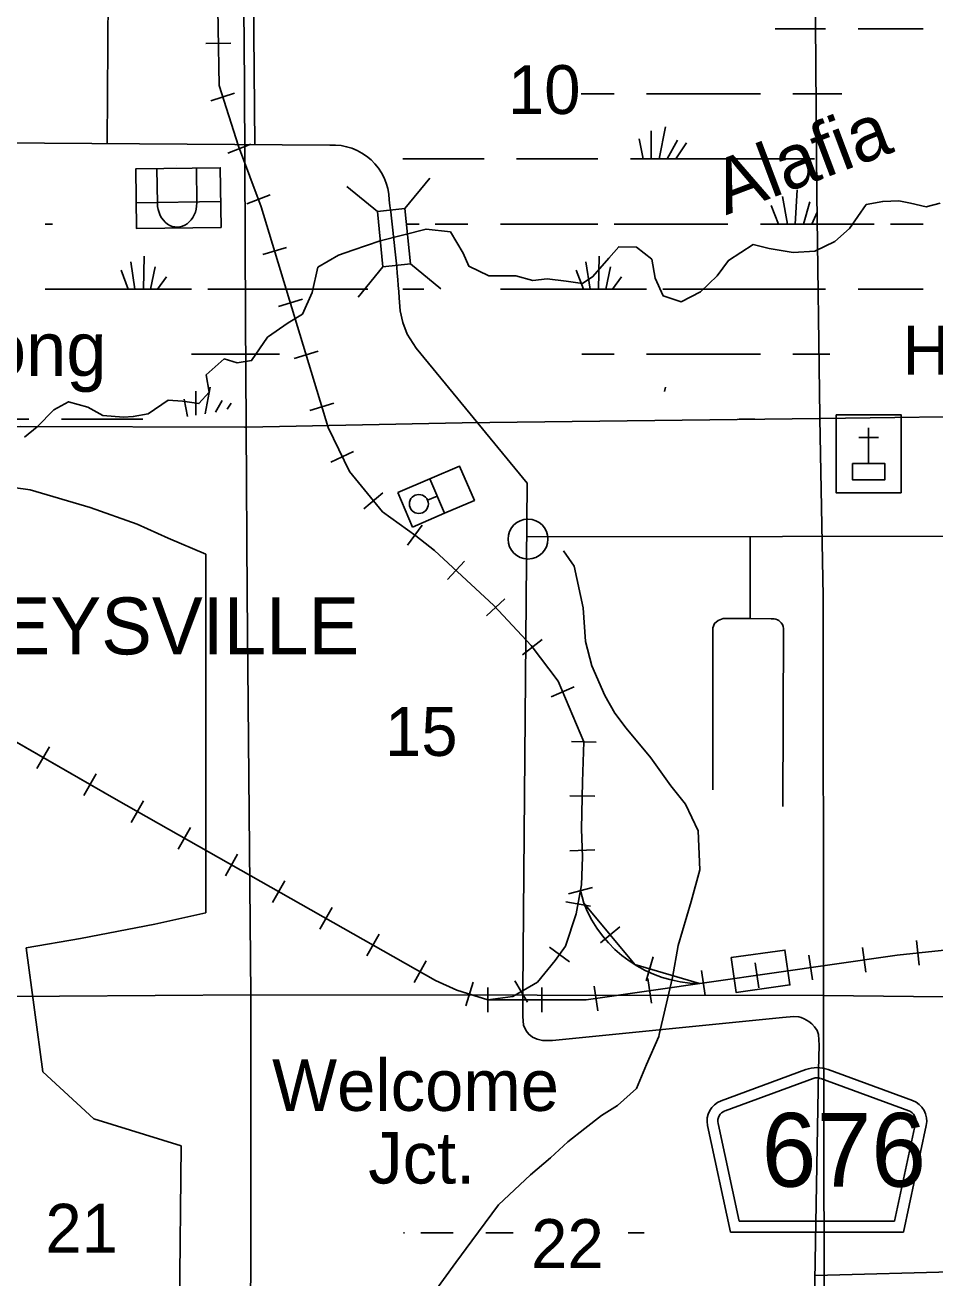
# Model space of a CAD drawing. Extents: x 380424 to 701066, y 1117407 to 1412949.
# Drawn here: x 620456 to 628852, y 1281101 to 1292654 of the extents above; entities that cross this region are included whole.
import ezdxf

# ---------------------------------------------------------------- set-up
doc = ezdxf.new("R2010")
doc.units = 0
for name, color, linetype in [('Bridges and Drawbridges County Highways', 7, 'Continuous'), ('Communities and Subdivisions Names without Post Office', 7, 'Continuous'), ('Communities Names with Post Office', 7, 'Continuous'), ('County Routes Highway Center Lines', 7, 'Continuous'), ('Culture', 7, 'Continuous'), ('Culture Text', 7, 'Continuous'), ('Lakes and Ponds Text', 7, 'Continuous'), ('Local Roads Paved', 7, 'Continuous'), ('Narrow River Creek and Branch and Slough', 7, 'Continuous'), ('Railroad Stations', 7, 'Continuous'), ('Railroads', 7, 'Continuous'), ('Roadshields County Roads', 7, 'Continuous'), ('Section Lines', 7, 'Continuous'), ('Section Numbers', 7, 'Continuous'), ('Strip Mining Area', 7, 'Continuous'), ('Swamps', 7, 'Continuous'), ('Town Centers', 7, 'Continuous')]:
    doc.layers.add(name, color=color, linetype=linetype)

msp = doc.modelspace()

# ---------------------------------------------------------------- linework, layer by layer
at = {"layer": 'Bridges and Drawbridges County Highways'}
for p, q in [((623961, 1290961), (624191, 1291241)), ((623707, 1290936), (623426, 1291165)), ((623758, 1290426), (623529, 1290146)), ((624012, 1290452), (624293, 1290222))]:
    msp.add_line(p, q, dxfattribs=at)
msp.add_lwpolyline([(623961, 1290961), (624012, 1290452), (623758, 1290426), (623707, 1290936)], close=True, dxfattribs=at)
at = {"layer": 'County Routes Highway Center Lines'}
msp.add_line((615057, 1291606), (623268, 1291547), dxfattribs=at)
for points in [[(623909, 1290139), (623919, 1290019), (623942, 1289910), (623983, 1289805), (624064, 1289676), (625090, 1288430), (625050, 1283749), (625048, 1283511), (625056, 1283433), (625080, 1283380), (625104, 1283348), (625139, 1283323), (625181, 1283302), (625232, 1283291), (625324, 1283291), (627445, 1283502), (627550, 1283513), (627595, 1283510), (627618, 1283504), (627646, 1283492), (627688, 1283467), (627716, 1283444), (627741, 1283417), (627766, 1283382), (627779, 1283345), (627783, 1283248), (627779, 1283016), (627702, 1278611)], [(641146, 1289849), (638265, 1288547), (638011, 1288542), (636879, 1288521), (636877, 1287951), (625085, 1287935)]]:
    msp.add_lwpolyline(points, dxfattribs=at)
for centre, radius, start, end in [((623297, 1291028), 520, 1.7109, 93.192), ((609826, 1289154), 14117, 4.001, 7.6911)]:
    msp.add_arc(centre, radius, start, end, dxfattribs=at)
at = {"layer": 'Culture'}
for p, q in [((621677, 1291009), (621673, 1291330)), ((621854, 1291358), (621854, 1291358)), ((621854, 1291358), (621854, 1291358)), ((622037, 1291335), (622041, 1291014)), ((622261, 1291026), (621482, 1291016)), ((627940, 1289061), (627940, 1288911)), ((628060, 1289061), (627940, 1289061)), ((628150, 1289061), (628330, 1289061)), ((628540, 1289061), (628420, 1289061)), ((628540, 1288911), (628540, 1289061)), ((628240, 1288611), (628240, 1288940)), ((627940, 1288821), (627940, 1288581)), ((628150, 1288851), (628330, 1288851)), ((628540, 1288581), (628540, 1288821)), ((623895, 1288343), (624191, 1288471)), ((624191, 1288471), (624328, 1288152)), ((627940, 1288491), (627940, 1288341)), ((628540, 1288341), (628540, 1288491)), ((624032, 1288024), (623895, 1288343)), ((627940, 1288341), (628540, 1288341)), ((624260, 1288311), (624171, 1288273)), ((624328, 1288152), (624032, 1288024))]:
    msp.add_line(p, q, dxfattribs=at)
for points in [[(622265, 1290788), (621485, 1290778), (621478, 1291327), (622257, 1291338)], [(627940, 1289061), (628540, 1289061), (628540, 1288341), (627940, 1288341)], [(624328, 1288152), (624191, 1288471), (624465, 1288588), (624602, 1288270)], [(628090, 1288611), (628390, 1288611), (628390, 1288461), (628090, 1288461)]]:
    msp.add_lwpolyline(points, close=True, dxfattribs=at)
msp.add_circle((624090, 1288238), 87.5, dxfattribs=at)
msp.add_ellipse((621859, 1291012), major_axis=(-3, 221), ratio=0.821498, start_param=1.570796, end_param=4.712389, dxfattribs=at)
at = {"layer": 'Local Roads Paved'}
for p, q in [((627148, 1287937), (627148, 1287182)), ((627746, 1281124), (635518, 1281328))]:
    msp.add_line(p, q, dxfattribs=at)
for points in [[(622577, 1291552), (622532, 1296672), (622525, 1298013)], [(621215, 1291562), (621227, 1293385)], [(627448, 1285447), (627456, 1287089), (627451, 1287108), (627444, 1287127), (627432, 1287143), (627422, 1287154), (627411, 1287163), (627398, 1287171), (627384, 1287176), (627367, 1287179), (627341, 1287180), (627147, 1287182), (626899, 1287182), (626853, 1287162), (626817, 1287136), (626802, 1287095), (626802, 1285602)]]:
    msp.add_lwpolyline(points, dxfattribs=at)
at = {"layer": 'Narrow River Creek and Branch and Slough'}
for points in [[(620452, 1288853), (620568, 1288948), (620721, 1289106), (620858, 1289180), (621037, 1289132), (621174, 1289053), (621364, 1289037), (621454, 1289043), (621591, 1289069), (621776, 1289196), (621908, 1289185), (622061, 1289164), (622156, 1289270), (622129, 1289428), (622293, 1289576), (622414, 1289539), (622546, 1289560), (622694, 1289776), (622884, 1289908), (623016, 1289987), (623106, 1290188), (623158, 1290420), (623348, 1290531), (623480, 1290578), (623733, 1290663), (624156, 1290773), (624382, 1290747), (624499, 1290552), (624551, 1290430), (624736, 1290341), (624984, 1290341), (625142, 1290299), (625274, 1290314), (625448, 1290293), (625601, 1290272), (625696, 1290335), (625844, 1290504), (625934, 1290610), (626097, 1290605), (626240, 1290494), (626271, 1290320), (626345, 1290156), (626509, 1290103), (626688, 1290193), (626841, 1290341), (626947, 1290483), (627174, 1290631), (627321, 1290594), (627543, 1290557), (627744, 1290568), (627928, 1290657), (628065, 1290779), (628218, 1291000), (628371, 1291027), (628519, 1291032), (628625, 1291011), (628772, 1290979), (628899, 1291011)], [(624229, 1280964), (624430, 1281244), (624578, 1281445), (624826, 1281777), (625121, 1282051), (625306, 1282210), (625464, 1282357), (625622, 1282479), (625775, 1282600), (625923, 1282690), (626097, 1282848), (626192, 1283070), (626303, 1283328), (626308, 1283347), (626430, 1283872), (626482, 1284167), (626604, 1284574), (626683, 1284864), (626667, 1285223), (626551, 1285471), (626414, 1285639), (626229, 1285898), (626002, 1286172), (625897, 1286310), (625807, 1286473), (625686, 1286747), (625628, 1286969), (625607, 1287280), (625522, 1287666), (625424, 1287807)]]:
    msp.add_lwpolyline(points, dxfattribs=at)
at = {"layer": 'Railroad Stations'}
msp.add_lwpolyline([(626973, 1284055), (627468, 1284125), (627514, 1283803), (627019, 1283733)], close=True, dxfattribs=at)
at = {"layer": 'Railroads'}
for p, q in [((622355, 1292487), (622125, 1292483)), ((622389, 1292026), (622170, 1291955)), ((622541, 1291555), (622326, 1291474)), ((622718, 1291088), (622503, 1291006)), ((622870, 1290603), (622650, 1290537)), ((623015, 1290125), (622795, 1290058)), ((623160, 1289646), (622940, 1289580)), ((623305, 1289168), (623085, 1289101)), ((623487, 1288723), (623279, 1288623)), ((623759, 1288341), (623582, 1288194)), ((624121, 1288044), (623986, 1287857)), ((624511, 1287710), (624355, 1287541)), ((624883, 1287363), (624715, 1287207)), ((625229, 1286987), (625046, 1286848)), ((625522, 1286551), (625311, 1286461)), ((625727, 1286042), (625497, 1286049)), ((620566, 1285800), (620681, 1285999)), ((621000, 1285550), (621114, 1285750)), ((621435, 1285302), (621548, 1285502)), ((625713, 1285543), (625483, 1285548)), ((621870, 1285056), (621983, 1285256)), ((622305, 1284810), (622418, 1285010)), ((625714, 1285050), (625484, 1285041)), ((622740, 1284564), (622854, 1284764)), ((625693, 1284703), (625470, 1284644)), ((625612, 1284558), (625581, 1284674)), ((623176, 1284318), (623289, 1284518)), ((625673, 1284529), (625446, 1284569)), ((625943, 1284339), (625767, 1284192)), ((623611, 1284072), (623724, 1284272)), ((628683, 1284212), (628707, 1283984)), ((625481, 1284017), (625294, 1284152)), ((626253, 1284061), (626188, 1283840)), ((627688, 1284077), (627721, 1283849)), ((628183, 1284148), (628215, 1283920)), ((624046, 1283826), (624159, 1284026)), ((627193, 1284006), (627226, 1283778)), ((624522, 1283610), (624591, 1283829)), ((625092, 1283643), (624976, 1283842)), ((626203, 1283864), (626236, 1283636)), ((626698, 1283935), (626731, 1283707)), ((624725, 1283781), (624725, 1283551)), ((625225, 1283781), (625225, 1283551)), ((625708, 1283793), (625741, 1283565))]:
    msp.add_line(p, q, dxfattribs=at)
for points in [[(599947, 1297786), (621296, 1285513), (624245, 1283845), (624440, 1283756), (624725, 1283666), (624958, 1283698), (625184, 1283830), (625348, 1284030), (625443, 1284162), (625543, 1284458), (625591, 1284727), (625601, 1284980), (625591, 1285244), (625601, 1285676), (625612, 1286046), (625374, 1286605), (625126, 1286932), (624783, 1287302), (624235, 1287808), (624061, 1287945), (623755, 1288167), (623449, 1288536), (623253, 1288942), (622636, 1290979), (622425, 1291538), (622246, 1292098), (622230, 1293158)], [(622220, 1293985), (622230, 1293158), (622246, 1292098), (622425, 1291538), (622636, 1290979), (623253, 1288942), (623449, 1288536), (623671, 1288268)], [(623671, 1288268), (623755, 1288167), (624061, 1287945), (624235, 1287808), (624783, 1287302), (625126, 1286932), (625374, 1286605), (625612, 1286046), (625601, 1285676), (625591, 1285244), (625601, 1284980), (625591, 1284727), (625543, 1284458), (625443, 1284162), (625348, 1284030), (625184, 1283830), (624958, 1283698), (624725, 1283666), (624556, 1283719)], [(624556, 1283719), (624440, 1283756), (624245, 1283845), (621296, 1285513), (619323, 1286647)], [(625581, 1284674), (625612, 1284558), (626083, 1283991), (626678, 1283816)], [(624725, 1283666), (625633, 1283666), (628503, 1284078), (630187, 1284257), (631142, 1284310), (633152, 1283935), (634782, 1283671), (636038, 1283065), (636967, 1282015), (639673, 1278896)], [(624725, 1283666), (625633, 1283666), (628503, 1284078), (630187, 1284257), (630686, 1284285)]]:
    msp.add_lwpolyline(points, dxfattribs=at)
msp.add_arc((626697, 1284980), 1165, 201.2546, 269.0294, dxfattribs=at)
at = {"layer": 'Roadshields County Roads'}
for p, q in [((626880, 1282736), (627660, 1283023)), ((627867, 1283023), (628645, 1282737)), ((626915, 1282642), (627729, 1282941)), ((627798, 1282941), (628610, 1282643)), ((626964, 1281524), (626754, 1282507)), ((627045, 1281624), (626852, 1282527)), ((628674, 1282528), (628480, 1281624)), ((628771, 1282507), (628561, 1281524)), ((628561, 1281524), (626964, 1281524)), ((628480, 1281624), (627045, 1281624))]:
    msp.add_line(p, q, dxfattribs=at)
for centre, radius, start, end in [((627763, 1282741), 300, 69.8272, 110.1733), ((627763, 1282847), 100, 69.8273, 110.1733), ((626949, 1282548), 200, 110.1733, 192.1002), ((628576, 1282549), 200, 347.9004, 69.8273), ((626949, 1282548), 100, 110.1733, 192.1002), ((628576, 1282549), 100, 347.9004, 69.8273)]:
    msp.add_arc(centre, radius, start, end, dxfattribs=at)
at = {"layer": 'Section Lines'}
for points in [[(632997, 1294351), (632997, 1294341), (633008, 1291791), (633026, 1289167), (633026, 1289088), (633004, 1289087), (631816, 1289081), (631434, 1289075), (627799, 1289025), (627789, 1289025), (627789, 1289043), (627763, 1291098), (627736, 1294257), (627736, 1294287), (630356, 1294328), (632995, 1294351)], [(622464, 1294244), (622464, 1294220), (622480, 1292110), (622490, 1289942), (622497, 1288964), (622497, 1288947), (622482, 1288947), (620417, 1288951), (617208, 1288932), (617191, 1289417), (617171, 1292125), (617164, 1294203), (617164, 1294227), (619524, 1294238)], [(627736, 1294287), (627736, 1294257), (627763, 1291098), (627789, 1289043), (627789, 1289025), (624491, 1288985), (622497, 1288947), (622497, 1288964), (622490, 1289942), (622480, 1292110), (622464, 1294220), (622464, 1294244), (622499, 1294244), (624917, 1294257), (627731, 1294287)], [(627789, 1289025), (627820, 1287387), (627824, 1283705), (622539, 1283711), (622505, 1287403), (622497, 1288947), (624491, 1288985)], [(633026, 1289088), (633035, 1287390), (633080, 1283647), (627824, 1283705), (627820, 1287387), (627789, 1289025), (627799, 1289025), (631434, 1289075), (631816, 1289081), (633004, 1289087)], [(622497, 1288947), (622505, 1287403), (622539, 1283711), (617239, 1283675), (617199, 1287393), (617208, 1288932), (620417, 1288951), (622482, 1288947)], [(622539, 1283711), (622537, 1278399), (617251, 1278395), (617239, 1283675)], [(627824, 1283705), (627835, 1278397), (622537, 1278399), (622539, 1283711)], [(633080, 1283647), (633030, 1278382), (627835, 1278397), (627824, 1283705)]]:
    msp.add_lwpolyline(points, close=True, dxfattribs=at)
at = {"layer": 'Strip Mining Area'}
for p, q in [((619792, 1288468), (620504, 1288367)), ((620504, 1288367), (621058, 1288204)), ((621058, 1288204), (621491, 1288051)), ((621491, 1288051), (621776, 1287924)), ((621776, 1287924), (622124, 1287776)), ((622124, 1287776), (622124, 1284468)), ((622124, 1284468), (621655, 1284362)), ((621655, 1284362), (620969, 1284231)), ((620969, 1284231), (620467, 1284146)), ((620467, 1284146), (620620, 1283001)), ((620620, 1283001), (621090, 1282568)), ((621090, 1282568), (621897, 1282321)), ((621897, 1282321), (621876, 1280331))]:
    msp.add_line(p, q, dxfattribs=at)
at = {"layer": 'Swamps'}
for p, q in [((628142, 1292619), (628742, 1292619)), ((625588, 1292019), (625892, 1292019)), ((626192, 1292019), (627242, 1292019)), ((627542, 1292019), (627992, 1292019)), ((626233, 1291678), (626233, 1291419)), ((626366, 1291714), (626307, 1291419)), ((626124, 1291605), (626161, 1291419)), ((626475, 1291593), (626381, 1291419)), ((626559, 1291569), (626460, 1291420)), ((623942, 1291419), (624692, 1291419)), ((624992, 1291419), (625442, 1291419)), ((625442, 1291419), (625742, 1291419)), ((626042, 1291419), (627742, 1291419)), ((627563, 1290819), (627581, 1291135)), ((627407, 1290819), (627342, 1290991)), ((627492, 1290819), (627446, 1291074)), ((627640, 1290819), (627698, 1291023)), ((627717, 1290819), (627766, 1290928)), ((623985, 1290819), (624092, 1290819)), ((624242, 1290819), (624542, 1290819)), ((624842, 1290819), (625442, 1290819)), ((625442, 1290819), (625742, 1290819)), ((625892, 1290819), (626942, 1290819)), ((627242, 1290819), (628292, 1290819)), ((628442, 1290819), (628742, 1290819)), ((621548, 1290219), (621554, 1290523)), ((625748, 1290219), (625754, 1290523)), ((621470, 1290219), (621431, 1290472)), ((621615, 1290219), (621658, 1290425)), ((625670, 1290219), (625631, 1290472)), ((625815, 1290219), (625858, 1290425)), ((621408, 1290220), (621342, 1290393)), ((621677, 1290219), (621761, 1290332)), ((625608, 1290220), (625542, 1290393)), ((625877, 1290219), (625961, 1290332)), ((620642, 1290219), (621242, 1290219)), ((621242, 1290219), (621992, 1290219)), ((622142, 1290219), (623618, 1290219)), ((624842, 1290219), (625442, 1290219)), ((625442, 1290219), (626192, 1290219)), ((626342, 1290219), (627842, 1290219)), ((628142, 1290219), (628742, 1290219)), ((626192, 1289619), (627242, 1289619)), ((627542, 1289619), (627881, 1289619)), ((619742, 1289019), (620492, 1289019)), ((620792, 1289019), (621242, 1289019)), ((621242, 1289019), (621542, 1289019)), ((624107, 1281518), (624407, 1281518)), ((624707, 1281518), (624959, 1281518))]:
    msp.add_line(p, q, dxfattribs=at)
for points in [[(627378, 1292619), (627842, 1292619)], [(620642, 1290819), (620710, 1290819)], [(623942, 1290219), (624135, 1290219)], [(621992, 1289619), (622804, 1289619)], [(625594, 1289619), (625892, 1289619)], [(622033, 1289278), (622033, 1289056)], [(622166, 1289314), (622117, 1289069)], [(626366, 1289314), (626358, 1289276)], [(621924, 1289205), (621956, 1289045)], [(622275, 1289193), (622215, 1289083)], [(622359, 1289169), (622321, 1289112)], [(627046, 1289019), (627190, 1289019)], [(623947, 1281518), (623957, 1281518)], [(625757, 1281518), (625759, 1281518)], [(626021, 1281518), (626169, 1281518)]]:
    msp.add_lwpolyline(points, dxfattribs=at)
at = {"layer": 'Town Centers'}
msp.add_circle((625097, 1287914), 184, dxfattribs=at)

# ---------------------------------------------------------------- texts
at = {"layer": 'Communities and Subdivisions Names without Post Office'}
for s, p in [('Welcome', (622736, 1282642)), ('Jct.', (623623, 1281972))]:
    msp.add_text(s, height=475, rotation=0.0004, dxfattribs=at).set_placement(p)
at = {"layer": 'Communities Names with Post Office'}
msp.add_text('KEYSVILLE', height=525, rotation=0.0004, dxfattribs=at).set_placement((619754, 1286851))
at = {"layer": 'Culture Text'}
msp.add_text('Hebron', height=450, rotation=0.0004, dxfattribs=at).set_placement((628553, 1289431))
at = {"layer": 'Lakes and Ponds Text'}
for s, rotation, p in [('Alafia', 20.6594, (626923, 1290899)), ('Prong', 0.0004, (619425, 1289417))]:
    msp.add_text(s, height=500, rotation=rotation, dxfattribs=at).set_placement(p)
at = {"layer": 'Roadshields County Roads'}
msp.add_text('676', height=680, rotation=0.0003, dxfattribs=at).set_placement((627253, 1281943))
at = {"layer": 'Section Numbers'}
for s, p in [('10', (624912, 1291834)), ('15', (623778, 1285915)), ('21', (620644, 1281335)), ('22', (625126, 1281194))]:
    msp.add_text(s, height=450, dxfattribs=at).set_placement(p)

doc.saveas('drawing.dxf')
